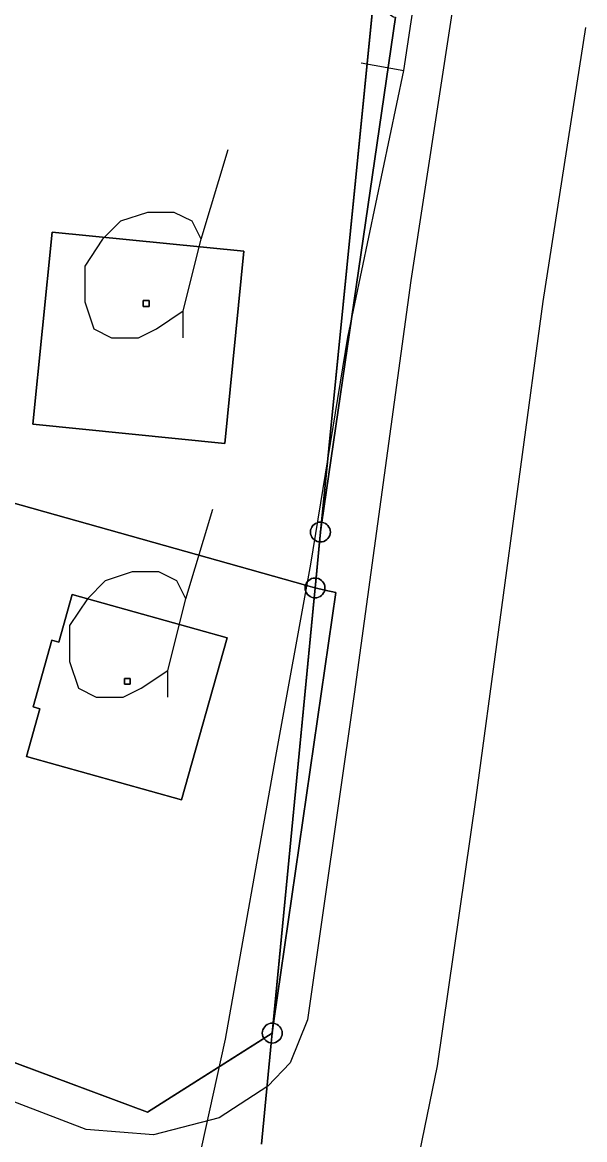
# Model space of a CAD drawing. Extents: x -645676 to -642474, y -1077513 to -1072613.
# Drawn here: x -644138.8 to -644110.6, y -1075031.6 to -1074975.5 of the extents above; entities that cross this region are included whole.
import ezdxf

# ---------------------------------------------------------------- set-up
doc = ezdxf.new("R2010")
doc.units = 0
for name, color, linetype in [('katastr_ln___zem____popis', 7, 'Continuous'), ('KN', 7, 'Continuous'), ('KULTURY_STAV', 7, 'Continuous'), ('KULTURY_ZNACKY', 7, 'Continuous'), ('PLYNOVOD', 7, 'Continuous'), ('Silnice_II__t__dy_a_III__t__dy', 7, 'Continuous')]:
    doc.layers.add(name, color=color, linetype=linetype)

# ---------------------------------------------------------------- blocks, each defined once
blk = doc.blocks.new('$431')
blk.add_line((0.63, 0.99), (0.9, 1.89))
blk.add_lwpolyline([(0.45, 0), (0.45, 0.27), (0.63, 0.99), (0.54, 1.17), (0.36, 1.26), (0.09, 1.26), (-0.18, 1.17), (-0.36, 0.99), (-0.54, 0.72), (-0.54, 0.36), (-0.45, 0.09), (-0.27, 0), (0, 0), (0.18, 0.09), (0.45, 0.27)])

msp = doc.modelspace()

# ---------------------------------------------------------------- linework, layer by layer
at = {"layer": 'KN'}
for points in [[(-644120.52, -1074974.68), (-644120.53, -1074974.76), (-644120.52, -1074974.85), (-644120.5, -1074974.93), (-644120.46, -1074975.01), (-644120.41, -1074975.08), (-644120.35, -1074975.14), (-644120.28, -1074975.19), (-644120.2, -1074975.23), (-644120.12, -1074975.25), (-644120.1, -1074975.25), (-644123.8, -1075000.63), (-644123.82, -1075000.62), (-644121.27, -1074975.06), (-644121.22, -1074975.06), (-644121.13, -1074975.05), (-644121.05, -1074975.03), (-644120.97, -1074974.99), (-644120.9, -1074974.94), (-644120.84, -1074974.88), (-644120.79, -1074974.81), (-644120.75, -1074974.73), (-644120.73, -1074974.65), (-644120.73, -1074974.64)], [(-644127.71, -1074987.01), (-644128.67, -1074996.67), (-644138.31, -1074995.7), (-644137.35, -1074986.06)], [(-644127.71, -1074987.01), (-644137.35, -1074986.06), (-644138.31, -1074995.7), (-644128.67, -1074996.67)], [(-644132.47, -1074989.79), (-644132.77, -1074989.79), (-644132.77, -1074989.49), (-644132.47, -1074989.49)], [(-644132.47, -1074989.79), (-644132.47, -1074989.49), (-644132.77, -1074989.49), (-644132.77, -1074989.79)], [(-644123.82, -1075000.62), (-644123.87, -1075001.11), (-644123.88, -1075001.11), (-644123.88, -1075001.12), (-644123.88, -1075001.13), (-644123.87, -1075001.13), (-644123.92, -1075001.62), (-644123.96, -1075001.61), (-644124.04, -1075001.59), (-644124.12, -1075001.55), (-644124.19, -1075001.5), (-644124.25, -1075001.44), (-644124.3, -1075001.37), (-644124.34, -1075001.29), (-644124.36, -1075001.21), (-644124.37, -1075001.12), (-644124.36, -1075001.03), (-644124.34, -1075000.95), (-644124.3, -1075000.87), (-644124.25, -1075000.8), (-644124.19, -1075000.74), (-644124.12, -1075000.69), (-644124.04, -1075000.65), (-644123.96, -1075000.63), (-644123.87, -1075000.62)], [(-644123.92, -1075001.62), (-644123.87, -1075001.13), (-644123.86, -1075001.13), (-644123.86, -1075001.12), (-644123.86, -1075001.11), (-644123.87, -1075001.11), (-644123.8, -1075000.63), (-644123.78, -1075000.63), (-644123.7, -1075000.65), (-644123.62, -1075000.69), (-644123.55, -1075000.74), (-644123.49, -1075000.8), (-644123.44, -1075000.87), (-644123.4, -1075000.95), (-644123.38, -1075001.03), (-644123.37, -1075001.12), (-644123.38, -1075001.21), (-644123.4, -1075001.29), (-644123.44, -1075001.37), (-644123.49, -1075001.44), (-644123.55, -1075001.5), (-644123.62, -1075001.55), (-644123.7, -1075001.59), (-644123.78, -1075001.61), (-644123.87, -1075001.62)], [(-644123.8, -1075000.63), (-644123.87, -1075001.11), (-644123.82, -1075000.62)], [(-644123.87, -1075001.13), (-644123.88, -1075001.13), (-644123.88, -1075001.12), (-644123.88, -1075001.11), (-644123.87, -1075001.11), (-644123.87, -1075001.12)], [(-644124.09, -1075003.43), (-644124.14, -1075003.92), (-644124.15, -1075003.92), (-644124.15, -1075003.93), (-644124.62, -1075003.79), (-644124.61, -1075003.76), (-644124.57, -1075003.68), (-644124.52, -1075003.61), (-644124.46, -1075003.55), (-644124.39, -1075003.5), (-644124.31, -1075003.46), (-644124.23, -1075003.44), (-644124.14, -1075003.43)], [(-644123.65, -1075004.04), (-644124.13, -1075003.93), (-644124.13, -1075003.92), (-644124.14, -1075003.92), (-644124.09, -1075003.43), (-644124.05, -1075003.44), (-644123.97, -1075003.46), (-644123.89, -1075003.5), (-644123.82, -1075003.55), (-644123.76, -1075003.61), (-644123.71, -1075003.68), (-644123.67, -1075003.76), (-644123.65, -1075003.84), (-644123.64, -1075003.93), (-644123.65, -1075004.02)], [(-644124.15, -1075003.93), (-644124.15, -1075003.94), (-644124.14, -1075003.94), (-644124.19, -1075004.43), (-644124.23, -1075004.42), (-644124.31, -1075004.4), (-644124.39, -1075004.36), (-644124.46, -1075004.31), (-644124.52, -1075004.25), (-644124.57, -1075004.18), (-644124.61, -1075004.1), (-644124.63, -1075004.02), (-644124.64, -1075003.93), (-644124.63, -1075003.84), (-644124.62, -1075003.79)], [(-644123.65, -1075004.04), (-644123.67, -1075004.1), (-644123.71, -1075004.18), (-644123.76, -1075004.25), (-644123.82, -1075004.31), (-644123.89, -1075004.36), (-644123.97, -1075004.4), (-644124.05, -1075004.42), (-644124.14, -1075004.43), (-644124.19, -1075004.43), (-644124.14, -1075003.94), (-644124.13, -1075003.94), (-644124.13, -1075003.93)], [(-644124.14, -1075003.93), (-644124.15, -1075003.93), (-644124.15, -1075003.92), (-644124.14, -1075003.92)], [(-644124.14, -1075003.93), (-644124.14, -1075003.94), (-644124.15, -1075003.94), (-644124.15, -1075003.93)], [(-644124.13, -1075003.93), (-644124.13, -1075003.94), (-644124.14, -1075003.94), (-644124.14, -1075003.93)], [(-644128.55, -1075006.43), (-644130.85, -1075014.58), (-644138.63, -1075012.4), (-644137.96, -1075010), (-644138.3, -1075009.9), (-644137.37, -1075006.55), (-644137.02, -1075006.65), (-644136.35, -1075004.25)], [(-644128.55, -1075006.43), (-644136.35, -1075004.25), (-644137.02, -1075006.65), (-644137.37, -1075006.55), (-644138.3, -1075009.9), (-644137.96, -1075010), (-644138.63, -1075012.4), (-644130.85, -1075014.58)], [(-644126.22, -1075025.8), (-644126.24, -1075025.79), (-644124.19, -1075004.43), (-644124.14, -1075004.43), (-644124.05, -1075004.42), (-644123.97, -1075004.4), (-644123.89, -1075004.36), (-644123.82, -1075004.31), (-644123.76, -1075004.25), (-644123.71, -1075004.18), (-644123.67, -1075004.1), (-644123.65, -1075004.04), (-644123.09, -1075004.16)], [(-644133.42, -1075008.77), (-644133.72, -1075008.77), (-644133.72, -1075008.47), (-644133.42, -1075008.47)], [(-644133.42, -1075008.77), (-644133.42, -1075008.47), (-644133.72, -1075008.47), (-644133.72, -1075008.77)], [(-644126.24, -1075025.79), (-644126.29, -1075026.28), (-644126.3, -1075026.28), (-644126.3, -1075026.29), (-644126.3, -1075026.3), (-644126.71, -1075026.56), (-644126.72, -1075026.54), (-644126.76, -1075026.46), (-644126.78, -1075026.38), (-644126.79, -1075026.29), (-644126.78, -1075026.2), (-644126.76, -1075026.12), (-644126.72, -1075026.04), (-644126.67, -1075025.97), (-644126.61, -1075025.91), (-644126.54, -1075025.86), (-644126.46, -1075025.82), (-644126.38, -1075025.8), (-644126.29, -1075025.79)], [(-644126.34, -1075026.79), (-644126.29, -1075026.3), (-644126.28, -1075026.3), (-644126.28, -1075026.29), (-644126.28, -1075026.28), (-644126.29, -1075026.28), (-644126.22, -1075025.8), (-644126.2, -1075025.8), (-644126.12, -1075025.82), (-644126.04, -1075025.86), (-644125.97, -1075025.91), (-644125.91, -1075025.97), (-644125.86, -1075026.04), (-644125.82, -1075026.12), (-644125.8, -1075026.2), (-644125.79, -1075026.29), (-644125.8, -1075026.38), (-644125.82, -1075026.46), (-644125.86, -1075026.54), (-644125.91, -1075026.61), (-644125.97, -1075026.67), (-644126.04, -1075026.72), (-644126.12, -1075026.76), (-644126.2, -1075026.78), (-644126.29, -1075026.79)], [(-644126.22, -1075025.8), (-644126.29, -1075026.28), (-644126.24, -1075025.79)], [(-644126.29, -1075026.3), (-644126.34, -1075026.79), (-644126.38, -1075026.78), (-644126.46, -1075026.76), (-644126.54, -1075026.72), (-644126.61, -1075026.67), (-644126.67, -1075026.61), (-644126.71, -1075026.56), (-644126.3, -1075026.3)], [(-644126.29, -1075026.29), (-644126.3, -1075026.3), (-644126.3, -1075026.29), (-644126.3, -1075026.28), (-644126.29, -1075026.28)], [(-644126.29, -1075026.3), (-644126.3, -1075026.3), (-644126.29, -1075026.29)]]:
    msp.add_lwpolyline(points, close=True, dxfattribs=at)
for points in [[(-644121.27, -1074975.06), (-644123.82, -1075000.62), (-644123.87, -1075000.62), (-644123.96, -1075000.63), (-644124.04, -1075000.65), (-644124.12, -1075000.69), (-644124.19, -1075000.74), (-644124.25, -1075000.8), (-644124.3, -1075000.87), (-644124.34, -1075000.95), (-644124.36, -1075001.03), (-644124.37, -1075001.12), (-644124.36, -1075001.21), (-644124.34, -1075001.29), (-644124.3, -1075001.37), (-644124.25, -1075001.44), (-644124.19, -1075001.5), (-644124.12, -1075001.55), (-644124.04, -1075001.59), (-644123.96, -1075001.61), (-644123.92, -1075001.62), (-644124.09, -1075003.43), (-644124.14, -1075003.43), (-644124.23, -1075003.44), (-644124.31, -1075003.46), (-644124.39, -1075003.5), (-644124.46, -1075003.55), (-644124.52, -1075003.61), (-644124.57, -1075003.68), (-644124.61, -1075003.76), (-644124.62, -1075003.79), (-644146.01, -1074997.77)], [(-644126.83, -1075031.88), (-644126.34, -1075026.79), (-644126.29, -1075026.79), (-644126.2, -1075026.78), (-644126.12, -1075026.76), (-644126.04, -1075026.72), (-644125.97, -1075026.67), (-644125.91, -1075026.61), (-644125.86, -1075026.54), (-644125.82, -1075026.46), (-644125.8, -1075026.38), (-644125.79, -1075026.29), (-644125.8, -1075026.2), (-644125.82, -1075026.12), (-644125.86, -1075026.04), (-644125.91, -1075025.97), (-644125.97, -1075025.91), (-644126.04, -1075025.86), (-644126.12, -1075025.82), (-644126.2, -1075025.8), (-644126.22, -1075025.8), (-644123.09, -1075004.16), (-644123.65, -1075004.04), (-644123.65, -1075004.02), (-644123.64, -1075003.93), (-644123.65, -1075003.84), (-644123.67, -1075003.76), (-644123.71, -1075003.68), (-644123.76, -1075003.61), (-644123.82, -1075003.55), (-644123.89, -1075003.5), (-644123.97, -1075003.46), (-644124.05, -1075003.44), (-644124.09, -1075003.43), (-644123.92, -1075001.62), (-644123.87, -1075001.62), (-644123.78, -1075001.61), (-644123.7, -1075001.59), (-644123.62, -1075001.55), (-644123.55, -1075001.5), (-644123.49, -1075001.44), (-644123.44, -1075001.37), (-644123.4, -1075001.29), (-644123.38, -1075001.21), (-644123.37, -1075001.12), (-644123.38, -1075001.03), (-644123.4, -1075000.95), (-644123.44, -1075000.87), (-644123.49, -1075000.8), (-644123.55, -1075000.74), (-644123.62, -1075000.69), (-644123.7, -1075000.65), (-644123.78, -1075000.63), (-644123.8, -1075000.63), (-644120.1, -1074975.25)], [(-644146.01, -1074997.77), (-644124.62, -1075003.79), (-644124.63, -1075003.84), (-644124.64, -1075003.93), (-644124.63, -1075004.02), (-644124.61, -1075004.1), (-644124.57, -1075004.18), (-644124.52, -1075004.25), (-644124.46, -1075004.31), (-644124.39, -1075004.36), (-644124.31, -1075004.4), (-644124.23, -1075004.42), (-644124.19, -1075004.43), (-644126.24, -1075025.79), (-644126.29, -1075025.79), (-644126.38, -1075025.8), (-644126.46, -1075025.82), (-644126.54, -1075025.86), (-644126.61, -1075025.91), (-644126.67, -1075025.97), (-644126.72, -1075026.04), (-644126.76, -1075026.12), (-644126.78, -1075026.2), (-644126.79, -1075026.29), (-644126.78, -1075026.38), (-644126.76, -1075026.46), (-644126.72, -1075026.54), (-644126.71, -1075026.56), (-644132.56, -1075030.27), (-644150.54, -1075023.57)], [(-644123.87, -1075001.13), (-644123.87, -1075001.12), (-644123.87, -1075001.11), (-644123.86, -1075001.11), (-644123.86, -1075001.12), (-644123.86, -1075001.13), (-644123.87, -1075001.13)], [(-644124.13, -1075003.93), (-644124.14, -1075003.93), (-644124.14, -1075003.92), (-644124.13, -1075003.92), (-644124.13, -1075003.93)], [(-644150.54, -1075023.57), (-644132.56, -1075030.27), (-644126.71, -1075026.56), (-644126.67, -1075026.61), (-644126.61, -1075026.67), (-644126.54, -1075026.72), (-644126.46, -1075026.76), (-644126.38, -1075026.78), (-644126.34, -1075026.79), (-644126.83, -1075031.88)], [(-644126.29, -1075026.3), (-644126.29, -1075026.29), (-644126.29, -1075026.28), (-644126.28, -1075026.28), (-644126.28, -1075026.29), (-644126.28, -1075026.3), (-644126.29, -1075026.3)]]:
    msp.add_lwpolyline(points, dxfattribs=at)
at = {"layer": 'KULTURY_STAV'}
for points in [[(-644318.2, -1074953.42), (-644286.02, -1074973.12), (-644267.32, -1074980.08), (-644248.63, -1074987.05), (-644229.93, -1074994.01), (-644203.49, -1075003.85), (-644199.69, -1075005.26), (-644185.67, -1075010.49), (-644175.32, -1075014.34), (-644151.01, -1075023.4), (-644132.56, -1075030.27), (-644126.29, -1075026.29), (-644124.14, -1075003.93), (-644123.87, -1075001.12), (-644121.22, -1074974.56), (-644120.29, -1074967.74), (-644116.71, -1074949.63), (-644115.89, -1074941.48), (-644114.12, -1074927.36)], [(-644114.12, -1074927.36), (-644115.89, -1074941.48), (-644116.71, -1074949.63), (-644120.29, -1074967.74), (-644121.22, -1074974.56), (-644123.87, -1075001.12), (-644124.14, -1075003.93), (-644126.29, -1075026.29), (-644132.56, -1075030.27), (-644151.01, -1075023.4), (-644175.32, -1075014.34), (-644185.67, -1075010.49), (-644199.69, -1075005.26), (-644203.49, -1075003.85), (-644229.93, -1074994.01), (-644248.63, -1074987.05), (-644267.32, -1074980.08), (-644286.02, -1074973.12), (-644318.2, -1074953.42)], [(-644137.35, -1074986.06), (-644127.71, -1074987.01), (-644128.67, -1074996.67), (-644138.31, -1074995.7), (-644137.35, -1074986.06)], [(-644137.35, -1074986.06), (-644138.31, -1074995.7), (-644128.67, -1074996.67), (-644127.71, -1074987.01), (-644137.35, -1074986.06)], [(-644136.35, -1075004.25), (-644128.55, -1075006.43), (-644130.85, -1075014.58), (-644138.63, -1075012.4), (-644137.96, -1075010), (-644138.3, -1075009.9), (-644137.37, -1075006.55), (-644137.02, -1075006.65), (-644136.35, -1075004.25)], [(-644136.35, -1075004.25), (-644137.02, -1075006.65), (-644137.37, -1075006.55), (-644138.3, -1075009.9), (-644137.96, -1075010), (-644138.63, -1075012.4), (-644130.85, -1075014.58), (-644128.55, -1075006.43), (-644136.35, -1075004.25)]]:
    msp.add_lwpolyline(points, dxfattribs=at)
at = {"layer": 'PLYNOVOD'}
for p, q in [((-644119.68, -1074977.93), (-644117.93, -1074966.37)), ((-644121.83, -1074977.55), (-644119.68, -1074977.93)), ((-644122.49, -1074991.33), (-644119.68, -1074977.93)), ((-644124.35, -1075002.73), (-644122.49, -1074991.33)), ((-644126.11, -1075012.39), (-644124.35, -1075002.73)), ((-644128.64, -1075026.6), (-644126.11, -1075012.39)), ((-644131.18, -1075038.16), (-644128.64, -1075026.6))]:
    msp.add_line(p, q, dxfattribs=at)
at = {"layer": 'Silnice_II__t__dy_a_III__t__dy'}
for p, q in [((-644117.27, -1074975.07), (-644119.32, -1074988.49)), ((-644110.55, -1074975.77), (-644112.7, -1074989.54)), ((-644119.32, -1074988.49), (-644122.17, -1075009.26)), ((-644112.7, -1074989.54), (-644116.07, -1075014.46)), ((-644122.17, -1075009.26), (-644124.52, -1075025.62)), ((-644116.07, -1075014.46), (-644118.01, -1075027.94)), ((-644135.64, -1075031.13), (-644153.09, -1075024.49)), ((-644124.52, -1075025.62), (-644125.39, -1075027.79)), ((-644125.39, -1075027.79), (-644126.51, -1075028.96)), ((-644118.01, -1075027.94), (-644121.65, -1075045.62)), ((-644126.51, -1075028.96), (-644128.95, -1075030.55)), ((-644128.95, -1075030.55), (-644132.25, -1075031.41)), ((-644132.25, -1075031.41), (-644135.64, -1075031.13))]:
    msp.add_line(p, q, dxfattribs=at)

# ---------------------------------------------------------------- block references
at = {"layer": 'KULTURY_ZNACKY', "xscale": 5, "yscale": 5}
for p in [(-644133.01, -1074991.36), (-644133.78, -1075009.42)]:
    msp.add_blockref('$431', p, dxfattribs=at)

# ---------------------------------------------------------------- texts
at = {"layer": 'katastr_ln___zem____popis'}
msp.add_text('238 Pardubice - Havlíčkův Brod', height=15, rotation=340.176, dxfattribs=at).set_placement((-644331.43, -1075009.55))

doc.saveas('drawing.dxf')
